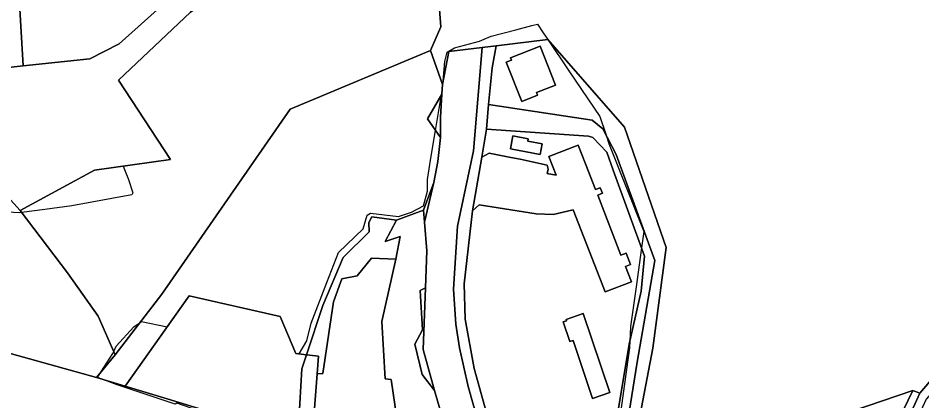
# Model space of a CAD drawing. Extents: x -477304 to -465429, y -1159113 to -1149210.
# Drawn here: x -472814.2 to -472415.6, y -1151682.2 to -1151513.5 of the extents above; entities that cross this region are included whole.
import ezdxf

# ---------------------------------------------------------------- set-up
doc = ezdxf.new("R2010")
doc.units = 0
for name, color, linetype in [('BPEJ_s', 7, 'Continuous'), ('ostatni_s', 7, 'Continuous'), ('PUPFL_s', 7, 'Continuous'), ('trav_porost_s', 7, 'Continuous'), ('voda_s', 7, 'Continuous'), ('zahrada_s', 7, 'Continuous')]:
    doc.layers.add(name, color=color, linetype=linetype)

msp = doc.modelspace()

# ---------------------------------------------------------------- linework, layer by layer
at = {"layer": 'BPEJ_s'}
for points in [[(-472684.42, -1151465.03), (-472712.49, -1151492.09), (-472738.25, -1151510.84), (-472770.01, -1151540.91), (-472747.07, -1151575.8), (-472767.95, -1151578.74), (-472765.59, -1151584.6), (-472763.67, -1151590.56), (-472764.1, -1151591.41), (-472790.52, -1151596.31), (-472802.41, -1151597.86), (-472812.67, -1151599.19), (-472813.53, -1151599.3), (-472829.51, -1151598.45)], [(-472738.25, -1151510.84), (-472770.01, -1151540.91), (-472747.07, -1151575.8), (-472767.95, -1151578.74), (-472765.59, -1151584.6), (-472763.67, -1151590.56), (-472764.1, -1151591.41), (-472790.52, -1151596.31), (-472802.41, -1151597.86), (-472812.67, -1151599.19), (-472813.53, -1151599.3), (-472829.51, -1151598.45)], [(-472777.21, -1151672.67), (-472779.18, -1151671.94), (-472777.67, -1151669.57), (-472772.41, -1151661.3), (-472772.03, -1151660.48), (-472770.92, -1151658.11), (-472763.25, -1151649.58), (-472760.43, -1151647.65), (-472759.84, -1151647.24), (-472748.54, -1151649.6), (-472738.84, -1151635.9), (-472698.65, -1151645.04), (-472691.73, -1151661.34), (-472690.3, -1151661.5), (-472686.96, -1151655.76), (-472685.05, -1151647.88), (-472678.09, -1151630.08), (-472672.9, -1151616.77), (-472662.03, -1151606.33), (-472660.33, -1151600.36), (-472658.84, -1151599.51), (-472646.48, -1151601), (-472640.73, -1151599.08), (-472635.4, -1151596.31), (-472633.7, -1151589.71), (-472633.7, -1151584.6), (-472632.16, -1151575.3), (-472630.13, -1151563), (-472628.55, -1151553.38), (-472627.56, -1151547.37), (-472627.28, -1151545.66), (-472627.09, -1151544.54), (-472626.8, -1151541.26), (-472626.02, -1151532.6), (-472624.96, -1151528.56), (-472621.76, -1151526.64), (-472617.34, -1151525.45), (-472610.68, -1151523.65), (-472605.57, -1151521.52), (-472594.74, -1151518.69), (-472587.67, -1151516.84), (-472585.23, -1151516.2), (-472582.64, -1151520.02), (-472580.63, -1151522.97), (-472571.31, -1151536.72), (-472557.63, -1151556.9), (-472555.09, -1151564.64), (-472553.58, -1151569.25), (-472538.24, -1151607.61), (-472539.26, -1151614.73), (-472541.71, -1151631.89), (-472544.2, -1151649.37), (-472544.5, -1151655.88), (-472544.63, -1151658.75), (-472551.02, -1151705.41)], [(-472744.92, -1151683.68), (-472770.49, -1151675.15), (-472777.21, -1151672.67), (-472779.18, -1151671.94), (-472777.67, -1151669.57), (-472772.41, -1151661.3), (-472772.03, -1151660.48), (-472770.92, -1151658.11), (-472763.25, -1151649.58), (-472760.43, -1151647.65), (-472759.84, -1151647.24), (-472748.54, -1151649.6), (-472738.84, -1151635.9), (-472698.65, -1151645.04), (-472691.73, -1151661.34), (-472690.3, -1151661.5), (-472686.96, -1151655.76), (-472685.05, -1151647.88), (-472678.09, -1151630.08), (-472672.9, -1151616.77), (-472662.03, -1151606.33), (-472660.33, -1151600.36), (-472658.84, -1151599.51), (-472646.48, -1151601), (-472640.73, -1151599.08), (-472635.4, -1151596.31), (-472633.7, -1151589.71), (-472633.7, -1151584.6), (-472632.16, -1151575.3), (-472630.13, -1151563), (-472628.55, -1151553.38), (-472627.56, -1151547.37), (-472627.28, -1151545.66), (-472627.09, -1151544.54), (-472626.8, -1151541.26), (-472626.02, -1151532.6), (-472624.96, -1151528.56), (-472621.76, -1151526.64), (-472617.34, -1151525.45), (-472610.68, -1151523.65), (-472605.57, -1151521.52), (-472594.74, -1151518.69), (-472587.67, -1151516.84), (-472585.23, -1151516.2), (-472582.64, -1151520.02), (-472580.63, -1151522.97), (-472571.31, -1151536.72), (-472557.63, -1151556.9), (-472555.09, -1151564.64), (-472553.58, -1151569.25), (-472538.24, -1151607.61), (-472539.26, -1151614.73), (-472541.71, -1151631.89), (-472544.2, -1151649.37), (-472544.5, -1151655.88), (-472544.63, -1151658.75), (-472551.02, -1151705.41)], [(-472841.3, -1151826.14), (-472760.08, -1151807.99), (-472757.96, -1151807.52), (-472729.38, -1151802.95), (-472720.26, -1151766.44), (-472698.81, -1151744.08), (-472700.55, -1151698.34), (-472701.15, -1151698.13), (-472744.28, -1151683.25), (-472744.92, -1151683.68), (-472770.49, -1151675.15), (-472777.21, -1151672.67)]]:
    msp.add_lwpolyline(points, dxfattribs=at)
at = {"layer": 'ostatni_s'}
for points in [[(-472548.36, -1151710.03), (-472541.22, -1151665.14), (-472533.46, -1151620.38), (-472550.5, -1151573.57), (-472556.32, -1151562.25), (-472561.02, -1151558.55), (-472606.74, -1151551.64), (-472605.23, -1151535.45), (-472603.44, -1151525.76), (-472580.59, -1151522.97), (-472546.73, -1151561.65), (-472528.39, -1151614.56), (-472534.37, -1151658.99), (-472540.56, -1151692.01)], [(-472625.95, -1151693.82), (-472630.59, -1151677.67), (-472635.54, -1151659.49), (-472634.61, -1151632.42), (-472633.92, -1151616.14), (-472634.96, -1151603.43), (-472630.81, -1151586.02), (-472629.18, -1151576.73), (-472627.98, -1151566.15), (-472627.92, -1151557.24), (-472627.36, -1151547.03), (-472627.1, -1151542.82), (-472624.29, -1151528.31), (-472609.63, -1151526.52), (-472613.36, -1151572.05), (-472620.49, -1151605.16), (-472622.2, -1151633), (-472621.18, -1151648.43), (-472619.53, -1151658.75), (-472615.77, -1151675.8), (-472607.49, -1151704.9)], [(-472607.49, -1151704.9), (-472615.77, -1151675.8), (-472619.53, -1151658.75), (-472621.18, -1151648.43), (-472622.2, -1151633), (-472620.49, -1151605.16), (-472613.36, -1151572.05), (-472609.63, -1151526.52), (-472603.44, -1151525.76), (-472605.23, -1151535.45), (-472606.74, -1151551.64), (-472607.65, -1151562.52), (-472609.77, -1151574.76), (-472613.86, -1151598.42), (-472617.44, -1151630.63), (-472617.02, -1151646.23), (-472613.16, -1151667.97), (-472603.7, -1151701.63)], [(-472553.14, -1151707.57), (-472544.8, -1151657.21), (-472539.51, -1151633.82), (-472537.91, -1151618.39), (-472551.86, -1151580.53), (-472554.6, -1151572.63), (-472560.7, -1151566.13), (-472562.72, -1151565.57), (-472607.65, -1151562.52), (-472606.74, -1151551.64), (-472561.02, -1151558.55), (-472556.32, -1151562.25), (-472550.5, -1151573.57), (-472533.46, -1151620.38), (-472541.22, -1151665.14), (-472548.36, -1151710.03)], [(-472603.7, -1151701.63), (-472613.16, -1151667.97), (-472617.02, -1151646.23), (-472617.44, -1151630.63), (-472613.86, -1151598.42), (-472610.84, -1151595.73), (-472585.76, -1151599.82), (-472578.25, -1151599.99), (-472569.43, -1151598), (-472555.26, -1151634.18), (-472543.77, -1151629.68), (-472546.4, -1151622.97), (-472544.13, -1151622.08), (-472546.09, -1151617.09), (-472548.36, -1151617.98), (-472558.6, -1151591.49), (-472556.57, -1151590.7), (-472557.49, -1151588.27), (-472559.54, -1151589.07), (-472563.93, -1151577.76), (-472567.16, -1151569.45), (-472580.13, -1151574.49), (-472576.9, -1151582.79), (-472580.84, -1151582.03), (-472580.47, -1151580.12), (-472580.88, -1151578.26), (-472592.75, -1151575.75), (-472596.97, -1151574.94), (-472606.53, -1151573.05), (-472609.77, -1151574.76), (-472607.65, -1151562.52), (-472562.72, -1151565.57), (-472560.7, -1151566.13), (-472554.6, -1151572.63), (-472551.86, -1151580.53), (-472537.91, -1151618.39), (-472539.51, -1151633.82), (-472544.8, -1151657.21), (-472553.14, -1151707.57)], [(-472178.22, -1151606.18), (-472227.75, -1151599.43), (-472262.76, -1151602.47), (-472323.64, -1151615.6), (-472350.71, -1151630.67), (-472382.29, -1151645.55), (-472413.81, -1151681.4), (-472428.29, -1151713.16), (-472433.87, -1151716.84), (-472416.55, -1151678.76), (-472381.97, -1151638.33), (-472352.12, -1151625.82), (-472324.95, -1151610.87), (-472264.53, -1151598.02), (-472227.23, -1151594.33), (-472176.94, -1151601.84)], [(-472446.36, -1151686.71), (-472419.63, -1151677.56), (-472434.33, -1151708.05)], [(-472434.33, -1151708.05), (-472419.63, -1151677.56), (-472416.55, -1151678.76), (-472433.87, -1151716.84)]]:
    msp.add_lwpolyline(points, dxfattribs=at)
for points in [[(-472598.99, -1151532.97), (-472596.62, -1151532.03), (-472597.03, -1151531), (-472583.99, -1151525.86), (-472577.17, -1151543.01), (-472585.57, -1151546.35), (-472585.12, -1151547.47), (-472592.12, -1151550.26)], [(-472597.03, -1151531), (-472596.62, -1151532.03), (-472598.99, -1151532.97), (-472592.12, -1151550.26), (-472585.12, -1151547.47), (-472585.57, -1151546.35), (-472577.17, -1151543.01), (-472583.99, -1151525.86)], [(-472589.28, -1151566.7), (-472589.48, -1151567.73), (-472583.17, -1151568.93), (-472584.06, -1151573.66), (-472597.06, -1151571.2), (-472595.97, -1151565.43)], [(-472589.48, -1151567.73), (-472589.28, -1151566.7), (-472595.97, -1151565.43), (-472597.06, -1151571.2), (-472584.06, -1151573.66), (-472583.17, -1151568.93)], [(-472606.53, -1151573.05), (-472596.97, -1151574.94), (-472592.75, -1151575.75), (-472580.88, -1151578.26), (-472580.47, -1151580.12), (-472580.84, -1151582.03), (-472576.9, -1151582.79), (-472580.13, -1151574.49), (-472567.16, -1151569.45), (-472563.93, -1151577.76), (-472559.54, -1151589.07), (-472557.49, -1151588.27), (-472556.57, -1151590.7), (-472558.6, -1151591.49), (-472548.36, -1151617.98), (-472546.09, -1151617.09), (-472544.13, -1151622.08), (-472546.4, -1151622.97), (-472543.77, -1151629.68), (-472555.26, -1151634.18), (-472569.43, -1151598), (-472578.25, -1151599.99), (-472585.76, -1151599.82), (-472610.84, -1151595.73), (-472613.86, -1151598.42), (-472609.77, -1151574.76)], [(-472572.38, -1151646.92), (-472572.59, -1151646.3), (-472565, -1151643.62), (-472553.26, -1151678.5), (-472560.89, -1151681.07), (-472569.46, -1151655.59), (-472570.91, -1151656.07), (-472573.82, -1151647.4)], [(-472553.26, -1151678.5), (-472565, -1151643.62), (-472572.59, -1151646.3), (-472572.38, -1151646.92), (-472573.82, -1151647.4), (-472570.91, -1151656.07), (-472569.46, -1151655.59), (-472560.89, -1151681.07)]]:
    msp.add_lwpolyline(points, close=True, dxfattribs=at)
at = {"layer": 'PUPFL_s'}
for points in [[(-472632.39, -1151527.85), (-472694.29, -1151553.6), (-472750.85, -1151635.19), (-472771.4, -1151661.91), (-472778.88, -1151644.93), (-472792.4, -1151625.73), (-472813.38, -1151598.25), (-472780.49, -1151580.51), (-472747.07, -1151575.8), (-472770.01, -1151540.91), (-472738.25, -1151510.84), (-472712.49, -1151492.09), (-472684.42, -1151465.03), (-472665.13, -1151447.32), (-472649.87, -1151438.06), (-472644.39, -1151439.89), (-472636.47, -1151435.6), (-472612.28, -1151410.8), (-472589.46, -1151431.18), (-472612.21, -1151458.05), (-472617.2, -1151478.73), (-472627.26, -1151493.29), (-472628.87, -1151503.78), (-472627.75, -1151517.35)], [(-472627.36, -1151547.03), (-472633.62, -1151557.91), (-472627.98, -1151566.15), (-472629.18, -1151576.73), (-472630.81, -1151586.02), (-472635.47, -1151598.11), (-472647.29, -1151602.59), (-472658.24, -1151601.05), (-472659.59, -1151603.6), (-472659.37, -1151607.73), (-472670.92, -1151619.02), (-472679.89, -1151640.15), (-472687.06, -1151661.85), (-472691.73, -1151661.34), (-472698.65, -1151645.04), (-472738.84, -1151635.9), (-472767.02, -1151675.72), (-472779.62, -1151671.95), (-472771.4, -1151661.91), (-472750.85, -1151635.19), (-472694.29, -1151553.6), (-472632.39, -1151527.85), (-472627.1, -1151542.82)], [(-472659.59, -1151603.6), (-472658.24, -1151601.05), (-472647.29, -1151602.59), (-472652.37, -1151611.99), (-472645.66, -1151609.77), (-472647.57, -1151619.68), (-472658.3, -1151619.3), (-472664.71, -1151627.11), (-472671.47, -1151628.46), (-472675.1, -1151638.52), (-472679.9, -1151670.15), (-472682.3, -1151670.3), (-472681.75, -1151662.43), (-472687.06, -1151661.85), (-472679.89, -1151640.15), (-472670.92, -1151619.02), (-472659.37, -1151607.73)]]:
    msp.add_lwpolyline(points, close=True, dxfattribs=at)
for points in [[(-472176.94, -1151601.84), (-472227.23, -1151594.33), (-472264.53, -1151598.02), (-472324.95, -1151610.87), (-472352.12, -1151625.82), (-472381.97, -1151638.33), (-472416.55, -1151678.76), (-472419.63, -1151677.56), (-472446.36, -1151686.71), (-472468.28, -1151695.48), (-472531.74, -1151757.46), (-472548.72, -1151738.35), (-472540.56, -1151692.01), (-472534.37, -1151658.99), (-472528.39, -1151614.56), (-472546.73, -1151561.65), (-472580.59, -1151522.97), (-472603.44, -1151525.76), (-472609.63, -1151526.52), (-472624.29, -1151528.31), (-472627.1, -1151542.82), (-472632.39, -1151527.85), (-472627.75, -1151517.35), (-472628.87, -1151503.78)], [(-472831.61, -1151578.12), (-472813.38, -1151598.25), (-472792.4, -1151625.73), (-472778.88, -1151644.93), (-472771.4, -1151661.91), (-472779.62, -1151671.95), (-472941.85, -1151626.86)], [(-472941.85, -1151626.86), (-472779.62, -1151671.95), (-472767.02, -1151675.72), (-472748.54, -1151681.26), (-472725.86, -1151688.25), (-472700.63, -1151696.28), (-472720.26, -1151766.44), (-472729.38, -1151802.95), (-472757.96, -1151807.52), (-472760.08, -1151807.99), (-472841.3, -1151826.14)]]:
    msp.add_lwpolyline(points, dxfattribs=at)
at = {"layer": 'trav_porost_s'}
for points in [[(-472782.59, -1151531.5), (-472769.6, -1151524.83), (-472750.16, -1151507.34), (-472712.49, -1151492.09), (-472738.25, -1151510.84), (-472770.01, -1151540.91), (-472747.07, -1151575.8), (-472780.49, -1151580.51), (-472813.38, -1151598.25), (-472831.61, -1151578.12), (-472842.25, -1151560.27), (-472849.92, -1151543.68), (-472857.27, -1151542.28), (-472858.61, -1151525.7), (-472854.71, -1151527.97), (-472846.49, -1151538.49), (-472830.39, -1151536.67), (-472811.98, -1151534.62)], [(-472636.09, -1151712.17), (-472635.36, -1151730.69), (-472684.66, -1151746.09), (-472683.87, -1151689.39), (-472682.3, -1151670.3), (-472679.9, -1151670.15), (-472675.1, -1151638.52), (-472671.47, -1151628.46), (-472664.71, -1151627.11), (-472658.3, -1151619.3), (-472647.57, -1151619.68), (-472653.86, -1151647.25), (-472652.29, -1151672.54), (-472649.66, -1151672.77), (-472646.08, -1151697.93), (-472641.96, -1151694.1), (-472633.22, -1151698.49)], [(-472688.43, -1151769.12), (-472692.44, -1151747.91), (-472692.19, -1151721.55), (-472689.11, -1151668.07), (-472687.06, -1151661.85), (-472681.75, -1151662.43), (-472682.3, -1151670.3), (-472683.87, -1151689.39), (-472684.66, -1151746.09), (-472682.72, -1151780.3), (-472663.45, -1151782.7), (-472678.69, -1151786.75), (-472684.91, -1151781.29)]]:
    msp.add_lwpolyline(points, close=True, dxfattribs=at)
for points in [[(-472750.16, -1151507.34), (-472769.6, -1151524.83), (-472782.59, -1151531.5), (-472811.98, -1151534.62), (-472813.44, -1151509.57)], [(-472646.08, -1151697.93), (-472649.66, -1151672.77), (-472652.29, -1151672.54), (-472653.86, -1151647.25), (-472647.57, -1151619.68), (-472645.66, -1151609.77), (-472652.37, -1151611.99), (-472647.29, -1151602.59), (-472635.47, -1151598.11), (-472634.96, -1151603.43), (-472633.92, -1151616.14), (-472634.61, -1151632.42), (-472636.93, -1151633.52), (-472635.85, -1151650.84), (-472639.28, -1151657.15), (-472636.03, -1151670.6), (-472630.59, -1151677.67), (-472625.95, -1151693.82)], [(-472725.86, -1151688.25), (-472748.54, -1151681.26), (-472767.02, -1151675.72), (-472738.84, -1151635.9), (-472698.65, -1151645.04), (-472691.73, -1151661.34), (-472687.06, -1151661.85), (-472689.11, -1151668.07), (-472692.19, -1151721.55)]]:
    msp.add_lwpolyline(points, dxfattribs=at)
at = {"layer": 'voda_s'}
for points in [[(-472627.92, -1151557.24), (-472627.98, -1151566.15), (-472633.62, -1151557.91), (-472627.36, -1151547.03)], [(-472634.96, -1151603.43), (-472635.47, -1151598.11), (-472630.81, -1151586.02)], [(-472635.85, -1151650.84), (-472636.93, -1151633.52), (-472634.61, -1151632.42), (-472635.54, -1151659.49), (-472630.59, -1151677.67), (-472636.03, -1151670.6), (-472639.28, -1151657.15)]]:
    msp.add_lwpolyline(points, close=True, dxfattribs=at)
at = {"layer": 'zahrada_s'}
msp.add_lwpolyline([(-472816.68, -1151487.73), (-472820.84, -1151490.82), (-472810.68, -1151504.49), (-472808.55, -1151507.36), (-472813.44, -1151509.57), (-472811.98, -1151534.62), (-472830.39, -1151536.67), (-472829.77, -1151525.85), (-472828.47, -1151513.55), (-472831.03, -1151511.61), (-472835.6, -1151503.63), (-472833.94, -1151493.6), (-472831.2, -1151483.19), (-472858.71, -1151483.89), (-472857.93, -1151476.72), (-472860.96, -1151454.01), (-472832.56, -1151445.29)], close=True, dxfattribs=at)

doc.saveas('drawing.dxf')
